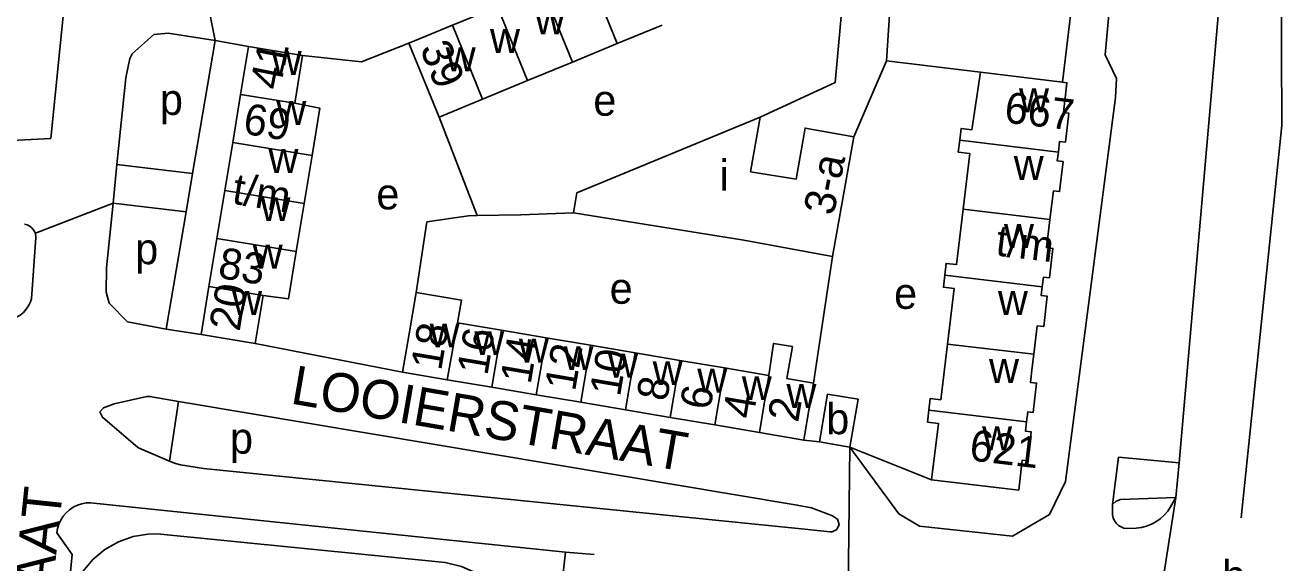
# Model space of a CAD drawing. Extents: x 159902 to 161769, y 383692 to 384875.
# Drawn here: x 161124 to 161286.3, y 384671.8 to 384741.2 of the extents above; entities that cross this region are included whole.
import ezdxf

# ---------------------------------------------------------------- set-up
doc = ezdxf.new("R2010")
doc.units = 0
for name, color, linetype in [('BLT_Basislijn', 7, 'Continuous'), ('BLT_Bebouwing', 7, 'Continuous'), ('BLT_Centroide', 7, 'Continuous'), ('BLT_Huisnummer', 7, 'Continuous'), ('BLT_Huisnummer_ tussenligend', 7, 'Continuous'), ('BLT_Huisnummer_reeks', 7, 'Continuous'), ('BLT_Onderverdeling_panden', 7, 'Continuous'), ('BLT_Straatnaam', 7, 'Continuous'), ('BLT_Vlakafsluiter', 7, 'Continuous')]:
    doc.layers.add(name, color=color, linetype=linetype)

msp = doc.modelspace()

# ---------------------------------------------------------------- linework, layer by layer
at = {"layer": 'BLT_Basislijn'}
for p, q in [((161148.55, 384739.18), (161145.62, 384722.02)), ((161148.55, 384739.18), (161152.85, 384738.44)), ((161235.22, 384736.56), (161231, 384726.78)), ((161177.48, 384729.32), (161182.38, 384716.61)), ((161135.86, 384723.2), (161145.62, 384722.02)), ((161145.62, 384722.02), (161144.78, 384717.08)), ((161135.35, 384718.22), (161144.78, 384717.08)), ((161144.78, 384717.08), (161142.21, 384701.97)), ((161228.26, 384711.35), (161225.8, 384695.02)), ((161142.21, 384701.97), (161146.72, 384701.28)), ((161153.7, 384700.13), (161172.74, 384696.42)), ((161142.64, 384684.95), (161143.8, 384692.63)), ((161144.83, 384692.45), (161143.8, 384692.63)), ((161223.71, 384679.28), (161144.83, 384692.45)), ((161226.56, 384687.42), (161224.56, 384687.66)), ((161230.51, 384686.75), (161241.06, 384682.54)), ((161265.21, 384685.44), (161264.4, 384679.35)), ((161265.21, 384685.44), (161273.03, 384684.71)), ((161147.03, 384684), (161223.39, 384676.28)), ((161272.58, 384680.26), (161273.03, 384684.71)), ((161193.76, 384673.22), (161132.46, 384679.57)), ((161266.28, 384676.26), (161267.47, 384676.28)), ((161193.76, 384673.22), (161175.44, 384500)), ((161193.76, 384673.22), (161197.5, 384672.9))]:
    msp.add_line(p, q, dxfattribs=at)
for points in [[(161279.14, 384846.73), (161282.52, 384818.94), (161283.88, 384773.26), (161286.2, 384747.88), (161286.29, 384728.24), (161281.05, 384677.63)], [(161146.89, 384827.5), (161129.09, 384744.04), (161127.31, 384726.57), (161109.6, 384725.67)], [(161273.03, 384684.71), (161279.37, 384757.21)], [(161218.92, 384729.3), (161228.6, 384733.77), (161230.5, 384754.63)], [(161264.51, 384748.68), (161263.46, 384737.36), (161264.92, 384734.3), (161264.8, 384731.84), (161258.36, 384682.31), (161256.26, 384678.07), (161251.52, 384675.27), (161239.51, 384676.54), (161236.83, 384678.16), (161230.51, 384686.75)], [(161148.55, 384739.18), (161142.46, 384740.16), (161140.62, 384739.95), (161137.82, 384737.48), (161137.52, 384736.88), (161137.01, 384734.4), (161135.86, 384723.2)], [(161159.83, 384737.28), (161167.44, 384736.45), (161173.56, 384738.84)], [(161135.86, 384723.2), (161135.35, 384718.22)], [(161135.35, 384718.22), (161134.5, 384709.89), (161134.48, 384706.74), (161134.86, 384705.32), (161137.22, 384702.9), (161142.21, 384701.97)], [(161182.38, 384716.61), (161181.24, 384716.59), (161175.88, 384715.8), (161174.48, 384706.71)], [(161182.38, 384716.61), (161188.02, 384716.73), (161194.82, 384716.96)], [(161123.91, 384715.51), (161124.28, 384715.41), (161124.61, 384715.23), (161124.9, 384714.99), (161125.14, 384714.7), (161125.32, 384714.33)], [(161125.32, 384714.33), (161125.38, 384713.79), (161124.82, 384705.89)], [(161121.87, 384703.17), (161122.4, 384703.3), (161122.9, 384703.51), (161123.36, 384703.79), (161123.78, 384704.13), (161124.15, 384704.53), (161124.45, 384704.98), (161124.68, 384705.47), (161124.82, 384705.89)], [(161143.8, 384692.63), (161140.11, 384693.27), (161139.72, 384693.28), (161135.5, 384692.33), (161134.13, 384691.82), (161133.65, 384691.3), (161133.97, 384690.6), (161138.53, 384686.7), (161139.04, 384686.48), (161142.64, 384684.95)], [(161142.64, 384684.95), (161143.42, 384684.62), (161144.05, 384684.48), (161147.03, 384684)], [(161132.46, 384679.57), (161131.87, 384679.55), (161131.3, 384679.44), (161130.74, 384679.26), (161130.22, 384679), (161129.73, 384678.67), (161129.3, 384678.28), (161128.92, 384677.84), (161128.61, 384677.35), (161128.36, 384676.82), (161128.19, 384676.26), (161128.1, 384675.7)], [(161223.71, 384679.28), (161225.54, 384678.94), (161228.27, 384677.9), (161228.91, 384677.46), (161229.11, 384676.79), (161228.82, 384676.14), (161228.22, 384675.84), (161227.97, 384675.82), (161223.39, 384676.28)], [(161264.4, 384679.35), (161264.9, 384679.76), (161265.46, 384680), (161272.58, 384680.26)], [(161264.4, 384678.4), (161264.4, 384679.35)], [(161267.47, 384676.28), (161268.15, 384676.38), (161268.8, 384676.55), (161269.43, 384676.8), (161270.03, 384677.13), (161270.58, 384677.52), (161271.09, 384677.97), (161271.54, 384678.48), (161271.92, 384679.04), (161272.24, 384679.64), (161272.58, 384680.26)], [(161264.4, 384678.4), (161264.41, 384678), (161264.49, 384677.61), (161264.66, 384677.25), (161264.89, 384676.93), (161265.18, 384676.66), (161265.52, 384676.45), (161265.89, 384676.31), (161266.28, 384676.26)], [(161128.1, 384675.7), (161130.08, 384672.9), (161129.35, 384665.36)], [(161129.35, 384665.36), (161130.44, 384668.87), (161131.47, 384670.69), (161132.76, 384672.24), (161134.31, 384673.54), (161136.06, 384674.54), (161137.96, 384675.21), (161139.86, 384675.52), (161141.03, 384675.55), (161178.24, 384671.86), (161180.36, 384671.34), (161182.49, 384670.39), (161184.43, 384669.05), (161186.15, 384667.3), (161187.37, 384665.46), (161188.22, 384663.37), (161188.74, 384660.91), (161188.71, 384658.61), (161186.53, 384636.82)]]:
    msp.add_lwpolyline(points, dxfattribs=at)
at = {"layer": 'BLT_Bebouwing'}
for p, q in [((161184.99, 384743.55), (161179.2, 384741.16)), ((161179.2, 384741.16), (161173.56, 384738.84)), ((161206.26, 384741.18), (161200.46, 384738.79)), ((161152.85, 384738.44), (161151.83, 384732.25)), ((161159.83, 384737.28), (161152.85, 384738.44)), ((161200.46, 384738.79), (161194.67, 384736.41)), ((161158.81, 384731.1), (161159.83, 384737.28)), ((161194.67, 384736.41), (161188.87, 384734.02)), ((161235.22, 384736.56), (161247.37, 384735.09)), ((161188.87, 384734.02), (161183.08, 384731.63)), ((161151.83, 384732.25), (161150.81, 384726.05)), ((161183.08, 384731.63), (161177.48, 384729.32)), ((161150.81, 384726.05), (161149.78, 384719.86)), ((161231, 384726.78), (161228.26, 384711.35)), ((161160.03, 384718.17), (161161.06, 384724.36)), ((161149.78, 384719.86), (161148.76, 384713.67)), ((161159.01, 384711.98), (161160.03, 384718.17)), ((161148.76, 384713.67), (161147.74, 384707.48)), ((161147.74, 384707.48), (161146.72, 384701.28)), ((161153.7, 384700.13), (161154.72, 384706.32)), ((161185.5, 384701.83), (161179.83, 384702.79)), ((161191.26, 384700.86), (161185.5, 384701.83)), ((161146.72, 384701.28), (161153.7, 384700.13)), ((161197.02, 384699.88), (161191.26, 384700.86)), ((161202.77, 384698.91), (161197.02, 384699.88)), ((161208.53, 384697.94), (161202.77, 384698.91)), ((161214.29, 384696.96), (161208.53, 384697.94)), ((161220.05, 384695.99), (161214.29, 384696.96)), ((161172.74, 384696.42), (161178.5, 384695.45)), ((161178.5, 384695.45), (161184.26, 384694.48)), ((161184.26, 384694.48), (161190.01, 384693.5)), ((161190.01, 384693.5), (161195.77, 384692.53)), ((161195.77, 384692.53), (161201.53, 384691.56)), ((161201.53, 384691.56), (161207.29, 384690.58)), ((161207.29, 384690.58), (161213.05, 384689.61)), ((161213.05, 384689.61), (161218.81, 384688.64)), ((161218.81, 384688.64), (161224.56, 384687.66)), ((161230.51, 384686.75), (161226.56, 384687.42))]:
    msp.add_line(p, q, dxfattribs=at)
for points in [[(161235.22, 384736.56), (161236.49, 384755.71), (161233.38, 384763.47)], [(161261.27, 384761.4), (161257.97, 384733.83)], [(161173.56, 384738.84), (161177.48, 384729.32)], [(161247.37, 384735.09), (161246.27, 384727.69), (161244.86, 384727.86), (161244.68, 384726.33)], [(161257.97, 384733.83), (161258.52, 384733.74), (161258.07, 384729.9), (161258.78, 384729.81), (161258.34, 384726.09), (161257.58, 384726.18), (161257.42, 384724.81)], [(161161.06, 384724.36), (161162.06, 384730.45), (161158.81, 384731.1)], [(161218.92, 384729.3), (161195.23, 384719.54), (161194.82, 384716.96)], [(161218.92, 384729.3), (161217.67, 384722.26), (161223.55, 384721.33), (161224.71, 384727.89), (161231, 384726.78)], [(161244.68, 384726.33), (161244.49, 384724.8), (161245.97, 384724.62), (161245.12, 384717.46)], [(161257.42, 384724.81), (161257.28, 384723.67), (161258.04, 384723.58), (161257.58, 384719.71), (161256.8, 384719.8), (161256.34, 384716.12)], [(161194.82, 384716.96), (161216.81, 384713.43), (161228.26, 384711.35)], [(161245.12, 384717.46), (161244.27, 384710.3), (161242.93, 384710.45), (161242.75, 384708.92)], [(161256.34, 384716.12), (161256.14, 384714.59), (161255.89, 384712.48), (161256.71, 384712.38), (161256.26, 384708.57), (161255.5, 384708.66), (161255.35, 384707.42)], [(161154.72, 384706.32), (161158.01, 384705.88), (161159.01, 384711.98)], [(161242.75, 384708.92), (161242.57, 384707.38), (161243.95, 384707.22), (161243.1, 384700.04)], [(161174.48, 384706.71), (161173.57, 384701.35), (161172.74, 384696.42)], [(161179.83, 384702.79), (161180.33, 384705.72), (161174.48, 384706.71)], [(161255.35, 384707.42), (161255.22, 384706.3), (161255.99, 384706.21), (161255.53, 384702.32), (161254.7, 384702.41), (161254.25, 384698.72)], [(161225.8, 384695.02), (161222.37, 384695.61), (161223.09, 384699.71), (161220.65, 384700.12), (161220.05, 384695.99)], [(161240.71, 384691.5), (161240.89, 384693.03), (161242.24, 384692.87), (161243.1, 384700.04)], [(161254.25, 384698.72), (161254.05, 384697.07), (161253.82, 384695.1), (161254.61, 384695), (161254.16, 384691.21), (161253.47, 384691.29), (161253.31, 384690)], [(161224.56, 384687.66), (161225.39, 384692.6), (161225.8, 384695.02)], [(161226.56, 384687.42), (161227.6, 384693.58), (161231.56, 384692.92), (161230.51, 384686.75)], [(161241.06, 384682.54), (161241.93, 384689.8), (161240.53, 384689.97), (161240.71, 384691.5)], [(161253.31, 384690), (161253.17, 384688.81), (161253.92, 384688.72), (161253.47, 384684.99), (161252.77, 384685.07), (161252.31, 384681.2), (161241.06, 384682.54)]]:
    msp.add_lwpolyline(points, dxfattribs=at)
at = {"layer": 'BLT_Onderverdeling_panden'}
for p, q in [((161200.46, 384738.79), (161196.58, 384748.33)), ((161194.67, 384736.41), (161190.77, 384745.97)), ((161188.87, 384734.02), (161184.99, 384743.55)), ((161183.08, 384731.63), (161179.2, 384741.16)), ((161247.37, 384735.09), (161257.97, 384733.83)), ((161158.81, 384731.1), (161151.83, 384732.25)), ((161161.06, 384724.36), (161150.81, 384726.05)), ((161244.68, 384726.33), (161257.42, 384724.81)), ((161160.03, 384718.17), (161149.78, 384719.86)), ((161245.12, 384717.46), (161256.34, 384716.12)), ((161159.01, 384711.98), (161148.76, 384713.67)), ((161242.75, 384708.92), (161255.35, 384707.42)), ((161154.72, 384706.32), (161147.74, 384707.48)), ((161178.5, 384695.45), (161179.83, 384702.79)), ((161184.26, 384694.48), (161185.5, 384701.83)), ((161190.01, 384693.5), (161191.26, 384700.86)), ((161243.1, 384700.04), (161254.25, 384698.72)), ((161195.77, 384692.53), (161197.02, 384699.88)), ((161201.53, 384691.56), (161202.77, 384698.91)), ((161207.29, 384690.58), (161208.53, 384697.94)), ((161213.05, 384689.61), (161214.29, 384696.96)), ((161218.81, 384688.64), (161220.05, 384695.99)), ((161240.71, 384691.5), (161253.31, 384690))]:
    msp.add_line(p, q, dxfattribs=at)
at = {"layer": 'BLT_Vlakafsluiter'}
for p, q in [((161145.66, 384753.55), (161148.55, 384739.18)), ((161135.35, 384718.22), (161125.32, 384714.33)), ((161230.51, 384686.75), (161230.24, 384666.36)), ((161272.58, 384680.26), (161269.82, 384662.59))]:
    msp.add_line(p, q, dxfattribs=at)

# ---------------------------------------------------------------- texts
at = {"layer": 'BLT_Centroide'}
for s, p in [('w', (161189.83, 384739.98)), ('w', (161184.03, 384737.59)), ('w', (161155.84, 384734.75)), ('w', (161178.31, 384735.23)), ('p', (161141.4, 384729.59)), ('e', (161197.37, 384729.49)), ('w', (161252.34, 384729.94)), ('w', (161156.44, 384728.31)), ('w', (161155.42, 384722.12)), ('i', (161213.68, 384719.81)), ('w', (161251.66, 384721.22)), ('e', (161169.35, 384717.41)), ('w', (161154.4, 384715.91)), ('w', (161250.4, 384712.44)), ('p', (161138.21, 384710.34)), ('w', (161153.39, 384709.78)), ('e', (161199.48, 384705.24)), ('w', (161150.73, 384703.81)), ('e', (161236.21, 384704.58)), ('w', (161249.62, 384703.81)), ('w', (161176.23, 384699.62)), ('w', (161182, 384698.62)), ('w', (161187.75, 384697.66)), ('w', (161193.52, 384696.69)), ('w', (161199.28, 384695.72)), ('w', (161205.03, 384694.75)), ('w', (161210.8, 384693.78)), ('w', (161248.47, 384695.03)), ('w', (161216.55, 384692.81)), ('w', (161222.31, 384691.81)), ('b', (161227.45, 384688.42)), ('p', (161150.45, 384685.91)), ('w', (161247.58, 384686.34)), ('h', (161278.59, 384668.16))]:
    msp.add_text(s, height=4, dxfattribs=at).set_placement(p)
at = {"layer": 'BLT_Huisnummer'}
for s, rotation, p in [('41', 78.6192, (161156.91, 384732.68)), ('20', 80.6312, (161151.69, 384701.58)), ('18', 80.4038, (161177.72, 384696.52)), ('14', 80.4113, (161189.27, 384694.76)), ('10', 80.4101, (161200.81, 384693.16)), ('6', 80.4088, (161212.46, 384691.42)), ('2', 80.4002, (161223.81, 384689.84))]:
    msp.add_text(s, height=4, rotation=rotation, dxfattribs=at).set_placement(p)
at = {"layer": 'BLT_Huisnummer_ tussenligend'}
for s, rotation, p in [('16', 80.4113, (161183.68, 384695.88)), ('12', 80.4101, (161195.01, 384693.85)), ('8', 80.4088, (161206.87, 384692.55)), ('4', 80.4002, (161218, 384690.28))]:
    msp.add_text(s, height=4, rotation=rotation, dxfattribs=at).set_placement(p)
at = {"layer": 'BLT_Huisnummer_reeks'}
for s, rotation, p in [('39', 292.1483, (161174.93, 384738.19)), ('667', 353.2122, (161250.33, 384728.64)), ('69', 350.6309, (161152, 384727.21)), ('3-a', 78.6632, (161228.4, 384716.5)), ('t/m', 350.6295, (161150.59, 384718.18)), ('t/m', 353.2026, (161249.22, 384711.48)), ('83', 350.6295, (161148.77, 384708.62)), ('621', 353.2107, (161245.82, 384685.07))]:
    msp.add_text(s, height=4, rotation=rotation, dxfattribs=at).set_placement(p)
at = {"layer": 'BLT_Straatnaam'}
for s, rotation, p in [('LOOIERSTRAAT', 350.183, (161158.13, 384692.4)), ('VISSERSTRAAT', 84.0538, (161123.62, 384630.68))]:
    msp.add_text(s, height=5, rotation=rotation, dxfattribs=at).set_placement(p)

doc.saveas('drawing.dxf')
